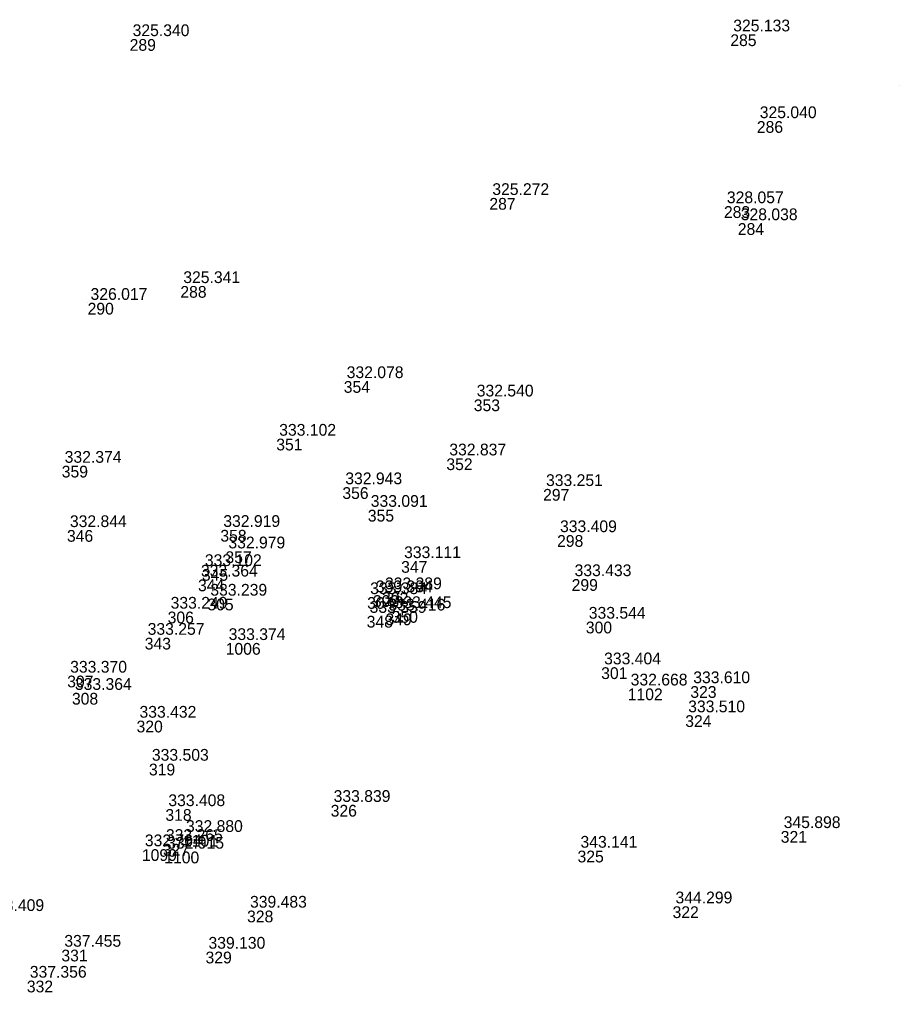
# Model space of a CAD drawing. Extents: x -829398 to -819400, y -1074439 to -1067977.
# Drawn here: x -829102.3 to -829012.5, y -1070579.8 to -1070480.5 of the extents above; entities that cross this region are included whole.
import ezdxf

# ---------------------------------------------------------------- set-up
doc = ezdxf.new("R2010")
doc.units = 0
doc.layers.add('Vrstva 60', color=7, linetype='Continuous')
doc.layers.add('Vrstva 61', color=7, linetype='Continuous')

msp = doc.modelspace()

# ---------------------------------------------------------------- linework, layer by layer
at = {"layer": 'Vrstva 60'}
for p, q in [((-829029.758, -1070482.011), (-829029.758, -1070482.011)), ((-829091.039, -1070482.493), (-829091.039, -1070482.493)), ((-829012.493, -1070487.209), (-829012.493, -1070487.209)), ((-829027.052, -1070490.868), (-829027.052, -1070490.868)), ((-829054.34, -1070498.714), (-829054.34, -1070498.714)), ((-829030.41, -1070499.552), (-829030.41, -1070499.552)), ((-829028.993, -1070501.287), (-829028.993, -1070501.287)), ((-829085.868, -1070507.705), (-829085.868, -1070507.705)), ((-829095.332, -1070509.421), (-829095.332, -1070509.421)), ((-829069.197, -1070517.409), (-829069.197, -1070517.409)), ((-829055.93, -1070519.283), (-829055.93, -1070519.283)), ((-829076.082, -1070523.289), (-829076.082, -1070523.289)), ((-829097.969, -1070526.054), (-829097.969, -1070526.054)), ((-829058.728, -1070525.3), (-829058.728, -1070525.3)), ((-829069.339, -1070528.243), (-829069.339, -1070528.243)), ((-829048.859, -1070528.425), (-829048.859, -1070528.425)), ((-829066.741, -1070530.551), (-829066.741, -1070530.551)), ((-829097.437, -1070532.618), (-829097.437, -1070532.618)), ((-829081.787, -1070532.601), (-829081.787, -1070532.601)), ((-829047.431, -1070533.135), (-829047.431, -1070533.135)), ((-829081.267, -1070534.792), (-829081.267, -1070534.792)), ((-829063.34, -1070535.785), (-829063.34, -1070535.785)), ((-829083.666, -1070536.595), (-829083.666, -1070536.595)), ((-829084.069, -1070537.668), (-829084.069, -1070537.668)), ((-829045.946, -1070537.628), (-829045.946, -1070537.628)), ((-829065.29, -1070538.964), (-829065.29, -1070538.964)), ((-829083.11, -1070539.618), (-829083.11, -1070539.618)), ((-829066.805, -1070539.462), (-829066.805, -1070539.462)), ((-829066.22, -1070539.271), (-829066.22, -1070539.271)), ((-829087.163, -1070540.946), (-829087.163, -1070540.946)), ((-829064.307, -1070540.885), (-829064.307, -1070540.885)), ((-829066.859, -1070541.376), (-829066.859, -1070541.376)), ((-829064.936, -1070541.136), (-829064.936, -1070541.136)), ((-829044.498, -1070541.969), (-829044.498, -1070541.969)), ((-829089.503, -1070543.614), (-829089.503, -1070543.614)), ((-829081.242, -1070544.148), (-829081.242, -1070544.148)), ((-829042.933, -1070546.631), (-829042.933, -1070546.631)), ((-829097.411, -1070547.48), (-829097.411, -1070547.48)), ((-829040.224, -1070548.79), (-829040.224, -1070548.79)), ((-829033.837, -1070548.554), (-829033.837, -1070548.554)), ((-829096.928, -1070549.24), (-829096.928, -1070549.24)), ((-829034.357, -1070551.525), (-829034.357, -1070551.525)), ((-829090.336, -1070552.078), (-829090.336, -1070552.078)), ((-829089.072, -1070556.47), (-829089.072, -1070556.47)), ((-829070.532, -1070560.675), (-829070.532, -1070560.675)), ((-829087.393, -1070561.107), (-829087.393, -1070561.107)), ((-829085.594, -1070563.742), (-829085.594, -1070563.742)), ((-829024.612, -1070563.345), (-829024.612, -1070563.345)), ((-829087.64, -1070564.659), (-829087.64, -1070564.659)), ((-829089.792, -1070565.201), (-829089.792, -1070565.201)), ((-829087.51, -1070565.447), (-829087.51, -1070565.447)), ((-829045.344, -1070565.351), (-829045.344, -1070565.351)), ((-829079.061, -1070571.47), (-829079.061, -1070571.47)), ((-829035.65, -1070571.034), (-829035.65, -1070571.034)), ((-829098.004, -1070575.459), (-829098.004, -1070575.459)), ((-829083.298, -1070575.662), (-829083.298, -1070575.662)), ((-829101.528, -1070578.62), (-829101.528, -1070578.62))]:
    msp.add_line(p, q, dxfattribs=at)

# ---------------------------------------------------------------- texts
for s, p in [('285', (-829029.758, -1070483.211)), ('289', (-829091.039, -1070483.693)), ('286', (-829027.052, -1070492.068)), ('287', (-829054.34, -1070499.914)), ('283', (-829030.41, -1070500.752)), ('284', (-829028.993, -1070502.487)), ('288', (-829085.868, -1070508.905)), ('290', (-829095.332, -1070510.621)), ('354', (-829069.197, -1070518.609)), ('353', (-829055.93, -1070520.483)), ('351', (-829076.082, -1070524.489)), ('359', (-829097.969, -1070527.254)), ('352', (-829058.728, -1070526.5)), ('356', (-829069.339, -1070529.443)), ('297', (-829048.859, -1070529.625)), ('355', (-829066.741, -1070531.751)), ('346', (-829097.437, -1070533.818)), ('358', (-829081.787, -1070533.801)), ('298', (-829047.431, -1070534.335)), ('357', (-829081.267, -1070535.992)), ('347', (-829063.34, -1070536.985)), ('345', (-829083.666, -1070537.795)), ('344', (-829084.069, -1070538.868)), ('299', (-829045.946, -1070538.828)), ('302', (-829065.29, -1070540.164)), ('305', (-829083.11, -1070540.818)), ('304', (-829066.805, -1070540.662)), ('303', (-829066.22, -1070540.471)), ('306', (-829087.163, -1070542.146)), ('350', (-829064.307, -1070542.085)), ('348', (-829066.859, -1070542.576)), ('349', (-829064.936, -1070542.336)), ('300', (-829044.498, -1070543.169)), ('343', (-829089.503, -1070544.814)), ('1006', (-829081.242, -1070545.348)), ('301', (-829042.933, -1070547.831)), ('307', (-829097.411, -1070548.68)), ('1102', (-829040.224, -1070549.99)), ('323', (-829033.837, -1070549.754)), ('308', (-829096.928, -1070550.44)), ('324', (-829034.357, -1070552.725)), ('320', (-829090.336, -1070553.278)), ('319', (-829089.072, -1070557.67)), ('326', (-829070.532, -1070561.875)), ('318', (-829087.393, -1070562.307)), ('1101', (-829085.594, -1070564.942)), ('321', (-829024.612, -1070564.545)), ('327', (-829087.64, -1070565.859)), ('1099', (-829089.792, -1070566.401)), ('1100', (-829087.51, -1070566.647)), ('325', (-829045.344, -1070566.551)), ('328', (-829079.061, -1070572.67)), ('322', (-829035.65, -1070572.234)), ('331', (-829098.004, -1070576.659)), ('329', (-829083.298, -1070576.862)), ('332', (-829101.528, -1070579.82))]:
    msp.add_text(s, height=1.2, dxfattribs=at).set_placement(p)
at = {"layer": 'Vrstva 61'}
for s, p in [('325.340', (-829090.739, -1070482.193)), ('325.133', (-829029.458, -1070481.711)), ('325.040', (-829026.752, -1070490.568)), ('325.272', (-829054.04, -1070498.414)), ('328.057', (-829030.11, -1070499.252)), ('328.038', (-829028.693, -1070500.987)), ('325.341', (-829085.568, -1070507.405)), ('326.017', (-829095.032, -1070509.121)), ('332.078', (-829068.897, -1070517.109)), ('332.540', (-829055.63, -1070518.983)), ('333.102', (-829075.782, -1070522.989)), ('332.837', (-829058.428, -1070525)), ('332.374', (-829097.669, -1070525.754)), ('332.943', (-829069.039, -1070527.943)), ('333.251', (-829048.559, -1070528.125)), ('333.091', (-829066.441, -1070530.251)), ('332.844', (-829097.137, -1070532.318)), ('332.919', (-829081.487, -1070532.301)), ('333.409', (-829047.131, -1070532.835)), ('332.979', (-829080.967, -1070534.492)), ('333.111', (-829063.04, -1070535.485)), ('333.102', (-829083.366, -1070536.295)), ('333.364', (-829083.769, -1070537.368)), ('333.433', (-829045.646, -1070537.328)), ('333.384', (-829066.505, -1070539.162)), ('333.384', (-829065.92, -1070538.971)), ('333.389', (-829064.99, -1070538.664)), ('333.239', (-829082.81, -1070539.318)), ('333.249', (-829086.863, -1070540.646)), ('333.359', (-829066.559, -1070541.076)), ('333.416', (-829064.636, -1070540.836)), ('333.445', (-829064.007, -1070540.585)), ('333.544', (-829044.198, -1070541.669)), ('333.257', (-829089.203, -1070543.314)), ('333.374', (-829080.942, -1070543.848)), ('333.404', (-829042.633, -1070546.331)), ('333.370', (-829097.111, -1070547.18)), ('333.364', (-829096.628, -1070548.94)), ('332.668', (-829039.924, -1070548.49)), ('333.610', (-829033.537, -1070548.254)), ('333.432', (-829090.036, -1070551.778)), ('333.510', (-829034.057, -1070551.225)), ('333.503', (-829088.772, -1070556.17)), ('333.408', (-829087.093, -1070560.807)), ('333.839', (-829070.232, -1070560.375)), ('345.898', (-829024.312, -1070563.045)), ('332.880', (-829085.294, -1070563.442)), ('332.764', (-829089.492, -1070564.901)), ('333.265', (-829087.34, -1070564.359)), ('343.141', (-829045.044, -1070565.051)), ('332.915', (-829087.21, -1070565.147)), ('344.299', (-829035.35, -1070570.734)), ('333.409', (-829105.565, -1070571.514)), ('339.483', (-829078.761, -1070571.17)), ('337.455', (-829097.704, -1070575.159)), ('339.130', (-829082.998, -1070575.362)), ('337.356', (-829101.228, -1070578.32))]:
    msp.add_text(s, height=1.2, dxfattribs=at).set_placement(p)

doc.saveas('drawing.dxf')
